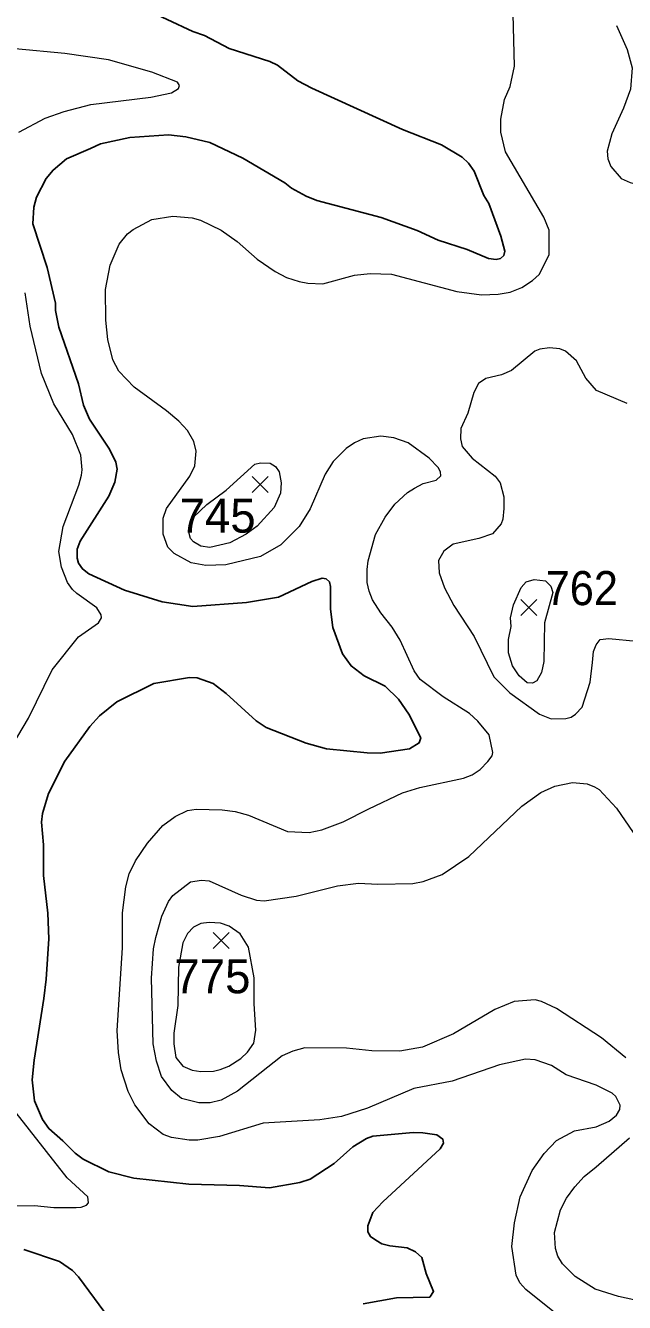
# Model space of a CAD drawing. Extents: x 294.2 to 320.3, y 7482.7 to 7510.7.
# Drawn here: x 311.132 to 312.536, y 7504.998 to 7507.992 of the extents above; entities that cross this region are included whole.
import ezdxf
from ezdxf.enums import TextEntityAlignment as Align

# ---------------------------------------------------------------- set-up
doc = ezdxf.new("R2010")
doc.units = 0
doc.header["$LTSCALE"] = 0.032
for name, color, linetype, lineweight in [('1', 7, 'Continuous', 25), ('2', 7, 'Continuous', 13), ('21', 7, 'Continuous', 25)]:
    doc.layers.add(name, color=color, linetype=linetype, lineweight=lineweight)
doc.layers.add('61', color=7, linetype='Continuous')

msp = doc.modelspace()

# ---------------------------------------------------------------- linework, layer by layer
at = {"layer": '1'}
for points in [[(311.4036, 7508.0346), (311.524, 7507.9786), (311.5511, 7507.969), (311.6093, 7507.9389), (311.7042, 7507.9083), (311.7225, 7507.8992), (311.7702, 7507.8626), (311.8029, 7507.8459), (312.0159, 7507.7485), (312.1074, 7507.713), (312.1556, 7507.684), (312.1706, 7507.67), (312.1839, 7507.6506), (312.2067, 7507.5941), (312.2178, 7507.5748), (312.2466, 7507.4984), (312.2554, 7507.4634), (312.2532, 7507.4532), (312.2454, 7507.4457), (312.2349, 7507.4435), (312.2171, 7507.4457), (312.1672, 7507.4672), (312.0995, 7507.4888), (312.0502, 7507.5114), (311.9659, 7507.542), (311.815, 7507.5823), (311.7895, 7507.592), (311.7551, 7507.6113), (311.7396, 7507.6232), (311.6408, 7507.6817), (311.5637, 7507.7183), (311.5072, 7507.7312), (311.4667, 7507.736), (311.3763, 7507.7296), (311.3075, 7507.7146), (311.2842, 7507.7044), (311.2276, 7507.6797), (311.196, 7507.6533), (311.1799, 7507.6334), (311.1572, 7507.5898), (311.1511, 7507.5662), (311.1483, 7507.5275), (311.1822, 7507.4253), (311.2016, 7507.3414), (311.2016, 7507.3242), (311.2093, 7507.2849), (311.2557, 7507.1524), (311.2672, 7507.1025), (311.2818, 7507.0694), (311.3285, 7506.9992), (311.3431, 7506.9685), (311.3464, 7506.9519), (311.3406, 7506.9213), (311.327, 7506.8885), (311.2599, 7506.7831), (311.2527, 7506.7642), (311.2527, 7506.7433), (311.256, 7506.7314), (311.2649, 7506.718), (311.2798, 7506.7067), (311.3636, 7506.6679), (311.4517, 7506.641), (311.5239, 7506.6301), (311.6501, 7506.6397), (311.7249, 7506.652), (311.8026, 7506.6886), (311.8275, 7506.6962), (311.8369, 7506.6946), (311.8447, 7506.6876), (311.8464, 7506.6768), (311.8464, 7506.6241), (311.8525, 7506.5805), (311.8747, 7506.5186), (311.8952, 7506.4906), (311.9257, 7506.467), (311.9751, 7506.4428), (312.0061, 7506.4127), (312.0306, 7506.3772), (312.0589, 7506.3223), (312.055, 7506.31), (312.0322, 7506.296), (311.9629, 7506.2863), (311.9324, 7506.2869), (311.837, 7506.296), (311.7893, 7506.3095), (311.6961, 7506.3466), (311.6728, 7506.3617), (311.6024, 7506.4257), (311.5719, 7506.4493), (311.5342, 7506.4628), (311.5164, 7506.4633), (311.4321, 7506.4493), (311.3457, 7506.4063)], [(311.3457, 7506.4063), (311.3051, 7506.3736), (311.2824, 7506.3483), (311.2236, 7506.2676), (311.1853, 7506.1913), (311.1715, 7506.1445), (311.1692, 7506.124)], [(311.1692, 7506.124), (311.1736, 7506.0708), (311.1737, 7505.9992), (311.1837, 7505.9105), (311.1859, 7505.8503), (311.1798, 7505.7562), (311.1748, 7505.7105), (311.1516, 7505.5664), (311.1472, 7505.5202), (311.1522, 7505.4707), (311.1716, 7505.4266), (311.186, 7505.4056), (311.2188, 7505.3766), (311.2482, 7505.3476), (311.2665, 7505.3341), (311.3269, 7505.304), (311.3857, 7505.2895), (311.5143, 7505.275), (311.6335, 7505.2723), (311.7039, 7505.2669), (311.7749, 7505.2793), (311.7988, 7505.2869), (311.8554, 7505.3234), (311.8992, 7505.3632), (311.9314, 7505.3826), (311.9458, 7505.3879), (312.0406, 7505.3965), (312.0634, 7505.396), (312.0961, 7505.3906), (312.11, 7505.3809), (312.1116, 7505.3712), (312.1039, 7505.3583), (311.9691, 7505.2341), (311.9463, 7505.2088), (311.9341, 7505.1777), (311.9341, 7505.1631), (311.9408, 7505.1524), (311.953, 7505.1438), (311.9669, 7505.1357), (311.9858, 7505.1309), (312.0262, 7505.126), (312.0457, 7505.1163), (312.0607, 7505.1029), (312.0712, 7505.0658), (312.0884, 7505.0233), (312.0795, 7505.0099), (312.0019, 7505.0088), (311.9236, 7504.9949)], [(311.3173, 7504.9743), (311.2559, 7505.0583), (311.242, 7505.0728), (311.211, 7505.0943), (311.1273, 7505.1223)]]:
    msp.add_lwpolyline(points, dxfattribs=at)
at = {"layer": '2'}
for points in [[(311.5903, 7507.5125), (311.6279, 7507.4863), (311.6751, 7507.4448), (311.7167, 7507.4154), (311.7435, 7507.4013), (311.7729, 7507.3924), (311.7933, 7507.388), (311.829, 7507.3867), (311.9031, 7507.4071), (311.9401, 7507.411), (311.9899, 7507.4097), (312.1432, 7507.3688), (312.2006, 7507.3605), (312.2402, 7507.3624), (312.2683, 7507.3675), (312.2951, 7507.3778), (312.3207, 7507.3943), (312.336, 7507.4084), (312.3596, 7507.455), (312.3596, 7507.5125), (312.3468, 7507.5431), (312.2575, 7507.6964), (312.246, 7507.7423), (312.246, 7507.773), (312.2549, 7507.819), (312.2683, 7507.8496), (312.2779, 7507.8969), (312.2753, 7508.0194)], [(312.5173, 7507.9926), (312.5428, 7507.9364), (312.5543, 7507.893), (312.5505, 7507.8432), (312.5339, 7507.7985), (312.5065, 7507.7385), (312.4956, 7507.6976), (312.4968, 7507.6798), (312.5039, 7507.6619), (312.5281, 7507.6338), (312.5493, 7507.6242), (312.5735, 7507.6178), (312.6093, 7507.6114)], [(311.1159, 7507.7421), (311.1778, 7507.7755), (311.2225, 7507.7908), (311.2843, 7507.8069), (311.4255, 7507.8247), (311.4741, 7507.8349), (311.49, 7507.8444), (311.4926, 7507.8521), (311.4881, 7507.8598), (311.4281, 7507.8828), (311.3259, 7507.9121), (311.2238, 7507.9269), (311.1076, 7507.9377)], [(311.3706, 7507.5041), (311.384, 7507.5144), (311.4281, 7507.5374), (311.4766, 7507.545), (311.5226, 7507.5412), (311.5417, 7507.5361), (311.5903, 7507.5125)], [(311.4741, 7505.3844), (311.4542, 7505.3921), (311.4211, 7505.417), (311.3879, 7505.4617), (311.3725, 7505.4923), (311.3559, 7505.5434), (311.3495, 7505.5843), (311.3463, 7505.6354), (311.3591, 7505.8295), (311.3591, 7505.9112), (311.3668, 7505.9725), (311.3744, 7506.0031), (311.3891, 7506.0338), (311.4172, 7506.0746), (311.4536, 7506.1161), (311.4823, 7506.1372), (311.5111, 7506.1512), (311.5315, 7506.155), (311.5928, 7506.1532), (311.6235, 7506.1493), (311.6541, 7506.1404), (311.746, 7506.1021), (311.7971, 7506.1001), (311.8265, 7506.1065), (311.8763, 7506.1251), (311.9363, 7506.1551), (312.0155, 7506.1927), (312.0563, 7506.2055), (312.1585, 7506.2272), (312.1789, 7506.2355), (312.1981, 7506.2476), (312.2159, 7506.2661), (312.2261, 7506.2796), (312.2274, 7506.2879), (312.2185, 7506.3288), (312.1923, 7506.3607), (312.1725, 7506.3792), (312.1112, 7506.4181), (312.0569, 7506.459), (312.0429, 7506.4794), (312.0103, 7506.5509), (311.9912, 7506.5816), (311.9644, 7506.6148), (311.9452, 7506.6454), (311.9375, 7506.6659), (311.9331, 7506.6863), (311.9324, 7506.7169), (311.935, 7506.7374), (311.9523, 7506.7987), (311.9746, 7506.8395), (311.9976, 7506.8702), (312.027, 7506.897), (312.0436, 7506.9078), (312.064, 7506.9181), (312.0947, 7506.9263), (312.1055, 7506.9366), (312.1048, 7506.9455), (312.0991, 7506.9557), (312.078, 7506.978), (312.0289, 7507.0138), (311.9951, 7507.0253), (311.9644, 7507.0298), (311.9235, 7507.0228), (311.9031, 7507.0138), (311.8833, 7507.0004), (311.8533, 7506.9704), (311.8341, 7506.9404), (311.799, 7506.8587), (311.7735, 7506.8178), (311.7301, 7506.7744), (311.6822, 7506.7469), (311.6011, 7506.7278), (311.5545, 7506.7265), (311.52, 7506.7322), (311.4804, 7506.7539), (311.4651, 7506.7693), (311.4543, 7506.7999), (311.4543, 7506.837), (311.4619, 7506.86), (311.5168, 7506.9353), (311.5283, 7506.9596), (311.5315, 7506.994), (311.5264, 7507.017), (311.5117, 7507.0426), (311.4913, 7507.0643), (311.4619, 7507.0885), (311.3865, 7507.1441), (311.3501, 7507.1817), (311.3361, 7507.2086), (311.3246, 7507.2558), (311.3195, 7507.3018), (311.3189, 7507.3733), (311.3297, 7507.4308), (311.3508, 7507.4793), (311.3706, 7507.5041)], [(311.1012, 7506.3045), (311.1388, 7506.3683), (311.1937, 7506.4813), (311.2557, 7506.5586), (311.3023, 7506.5918), (311.31, 7506.6033), (311.3087, 7506.6103), (311.2984, 7506.6269), (311.2519, 7506.6607), (311.2416, 7506.6697), (311.2301, 7506.6863), (311.2161, 7506.7221), (311.2097, 7506.7591), (311.2199, 7506.8178), (311.2569, 7506.9149), (311.2627, 7506.9379), (311.2646, 7506.9506), (311.2614, 7506.9851), (311.2416, 7507.0336), (311.1982, 7507.1051), (311.1688, 7507.1766), (311.1427, 7507.2877), (311.1305, 7507.3656)], [(312.5422, 7507.1064), (312.4707, 7507.1364), (312.4452, 7507.1658), (312.4234, 7507.206), (312.3979, 7507.2284), (312.3845, 7507.2341), (312.3603, 7507.2366), (312.3373, 7507.2335), (312.3258, 7507.2284), (312.2709, 7507.1837), (312.2479, 7507.1734), (312.2109, 7507.1645), (312.1936, 7507.153), (312.1827, 7507.132), (312.1687, 7507.0834), (312.1527, 7507.0477), (312.1515, 7507.0234), (312.1559, 7507.0055), (312.1789, 7506.9781), (312.2332, 7506.9353), (312.2447, 7506.9199), (312.2536, 7506.8868), (312.2536, 7506.86), (312.2511, 7506.8344), (312.2472, 7506.8242), (312.2268, 7506.8006), (312.1943, 7506.7891), (312.1342, 7506.7763), (312.1125, 7506.7597), (312.0997, 7506.738), (312.1017, 7506.7093), (312.1144, 7506.6735), (312.1361, 7506.6327), (312.184, 7506.5599), (312.23, 7506.4654), (312.267, 7506.4277), (312.3372, 7506.3772), (312.3641, 7506.3664), (312.3986, 7506.367), (312.4113, 7506.3702), (312.4215, 7506.3772), (312.4368, 7506.3939), (312.4554, 7506.4526), (312.4611, 7506.4986), (312.4636, 7506.5241), (312.4694, 7506.5401), (312.479, 7506.5522), (312.4994, 7506.5547), (312.5646, 7506.549)], [(312.5397, 7505.5715), (312.4822, 7505.6181), (312.3768, 7505.6871), (312.3417, 7505.7037), (312.3264, 7505.7075), (312.2773, 7505.7037), (312.2325, 7505.6851), (312.1351, 7505.6278), (312.0627, 7505.5964), (312.0091, 7505.5868), (311.944, 7505.5881), (311.884, 7505.5939), (311.7867, 7505.5947), (311.7581, 7505.5874), (311.7333, 7505.576), (311.6285, 7505.493), (311.5903, 7505.4719), (311.5647, 7505.4662), (311.5379, 7505.4662), (311.497, 7505.4764), (311.4747, 7505.4949), (311.4504, 7505.5281), (311.4383, 7505.5639), (311.4306, 7505.6047), (311.4268, 7505.758), (311.4319, 7505.8269), (311.437, 7505.8537), (311.451, 7505.9035), (311.467, 7505.938), (311.4772, 7505.952), (311.5181, 7505.9846), (311.5443, 7505.9884), (311.5622, 7505.9865), (311.6375, 7505.9533), (311.6733, 7505.9412), (311.6911, 7505.9399), (311.7665, 7505.9507), (311.8635, 7505.975), (311.9121, 7505.9814), (311.958, 7505.9788), (312.0397, 7505.9801), (312.064, 7505.9852), (312.1087, 7506.0012), (312.1713, 7506.044), (312.2951, 7506.1615), (312.3398, 7506.194), (312.373, 7506.2087), (312.4139, 7506.2176), (312.4484, 7506.2138), (312.4662, 7506.2074), (312.4771, 7506.201), (312.5173, 7506.157), (312.5569, 7506.1002)], [(312.3839, 7504.9649), (312.3047, 7505.0282), (312.2906, 7505.0435), (312.2823, 7505.062), (312.2721, 7505.129), (312.2785, 7505.1846), (312.2913, 7505.2459), (312.3194, 7505.3072), (312.3475, 7505.3474), (312.3768, 7505.378), (312.419, 7505.4004), (312.4701, 7505.41), (312.5, 7505.4227), (312.5173, 7505.4374), (312.5256, 7505.4502), (312.5262, 7505.4604), (312.516, 7505.4809), (312.5071, 7505.4885), (312.4694, 7505.5076), (312.3992, 7505.5319), (312.3647, 7505.5536), (312.3271, 7505.567), (312.3041, 7505.5683), (312.2428, 7505.5549), (312.1317, 7505.5172), (312.0423, 7505.4994), (311.9338, 7505.4534), (311.8725, 7505.4336)], [(311.0775, 7505.2242), (311.1523, 7505.2254), (311.1982, 7505.2203), (311.2506, 7505.2203), (311.2621, 7505.221), (311.2748, 7505.2261), (311.2793, 7505.2312), (311.278, 7505.2452), (311.2289, 7505.2899), (311.0922, 7505.4643)], [(311.8725, 7505.4336), (311.8214, 7505.4259), (311.6886, 7505.4182), (311.5864, 7505.387), (311.5354, 7505.3787), (311.5149, 7505.3787), (311.4741, 7505.3844)], [(312.5582, 7505.0039), (312.5224, 7505.0116), (312.4675, 7505.0288), (312.4203, 7505.0588), (312.3909, 7505.0882), (312.38, 7505.1067), (312.3743, 7505.1246), (312.3717, 7505.1616), (312.3864, 7505.2152), (312.4005, 7505.2421), (312.4196, 7505.2688), (312.442, 7505.2931), (312.47, 7505.3161), (312.548, 7505.3838)]]:
    msp.add_lwpolyline(points, dxfattribs=at)
for points in [[(311.7147, 7506.8618), (311.6745, 7506.8185), (311.649, 7506.7999), (311.6107, 7506.7795), (311.5634, 7506.7687), (311.543, 7506.7712), (311.5257, 7506.7814), (311.5184, 7506.7898), (311.5142, 7506.804), (311.5166, 7506.8213), (311.5252, 7506.8393), (311.5567, 7506.8692), (311.6024, 7506.9027), (311.6694, 7506.9634), (311.6822, 7506.9672), (311.7052, 7506.9659), (311.718, 7506.9583), (311.7262, 7506.9455), (311.7307, 7506.92), (311.7294, 7506.8957)], [(312.3468, 7506.5011), (312.3417, 7506.4749), (312.3308, 7506.4558), (312.3206, 7506.45), (312.3079, 7506.4513), (312.2894, 7506.4673), (312.2734, 7506.4909), (312.2644, 7506.5216), (312.2644, 7506.5522), (312.2702, 7506.5829), (312.2689, 7506.6033), (312.2759, 7506.6339), (312.2938, 7506.6748), (312.306, 7506.6876), (312.3245, 7506.6933), (312.3513, 7506.6901), (312.3633, 7506.6775), (312.3678, 7506.6626), (312.3489, 7506.5918)], [(311.5622, 7505.8888), (311.543, 7505.8863), (311.5251, 7505.878), (311.5117, 7505.8633), (311.5008, 7505.841), (311.4905, 7505.7838), (311.4887, 7505.6941), (311.4791, 7505.629), (311.4791, 7505.6047), (311.4842, 7505.5721), (311.5008, 7505.5517), (311.5226, 7505.5428), (311.543, 7505.5396), (311.5724, 7505.5402), (311.5877, 7505.5441), (311.6081, 7505.5523), (311.6362, 7505.5696), (311.6522, 7505.5849), (311.6668, 7505.606), (311.6719, 7505.6366), (311.6675, 7505.6979), (311.6675, 7505.7592), (311.6541, 7505.8307), (311.6349, 7505.862), (311.6094, 7505.8805), (311.589, 7505.8876)]]:
    msp.add_lwpolyline(points, close=True, dxfattribs=at)
at = {"layer": '21'}
for p, q in [((311.663, 7506.9345), (311.7005, 7506.897)), ((311.7005, 7506.9345), (311.663, 7506.897)), ((312.293, 7506.6466), (312.3305, 7506.6091)), ((312.3305, 7506.6466), (312.293, 7506.6091)), ((311.5715, 7505.8655), (311.609, 7505.828)), ((311.609, 7505.8655), (311.5715, 7505.828))]:
    msp.add_line(p, q, dxfattribs=at)

# ---------------------------------------------------------------- texts
at = {"layer": '61'}
for s, p in [('745', (311.582, 7506.8032)), ('775', (311.5698, 7505.7229))]:
    msp.add_text(s, height=0.08, dxfattribs=at).set_placement(p, align=Align.CENTER)
at = {"layer": '61', "width": 0.95}
msp.add_text('762', height=0.08, dxfattribs=at).set_placement((312.4361, 7506.6331), align=Align.CENTER)

doc.saveas('drawing.dxf')
